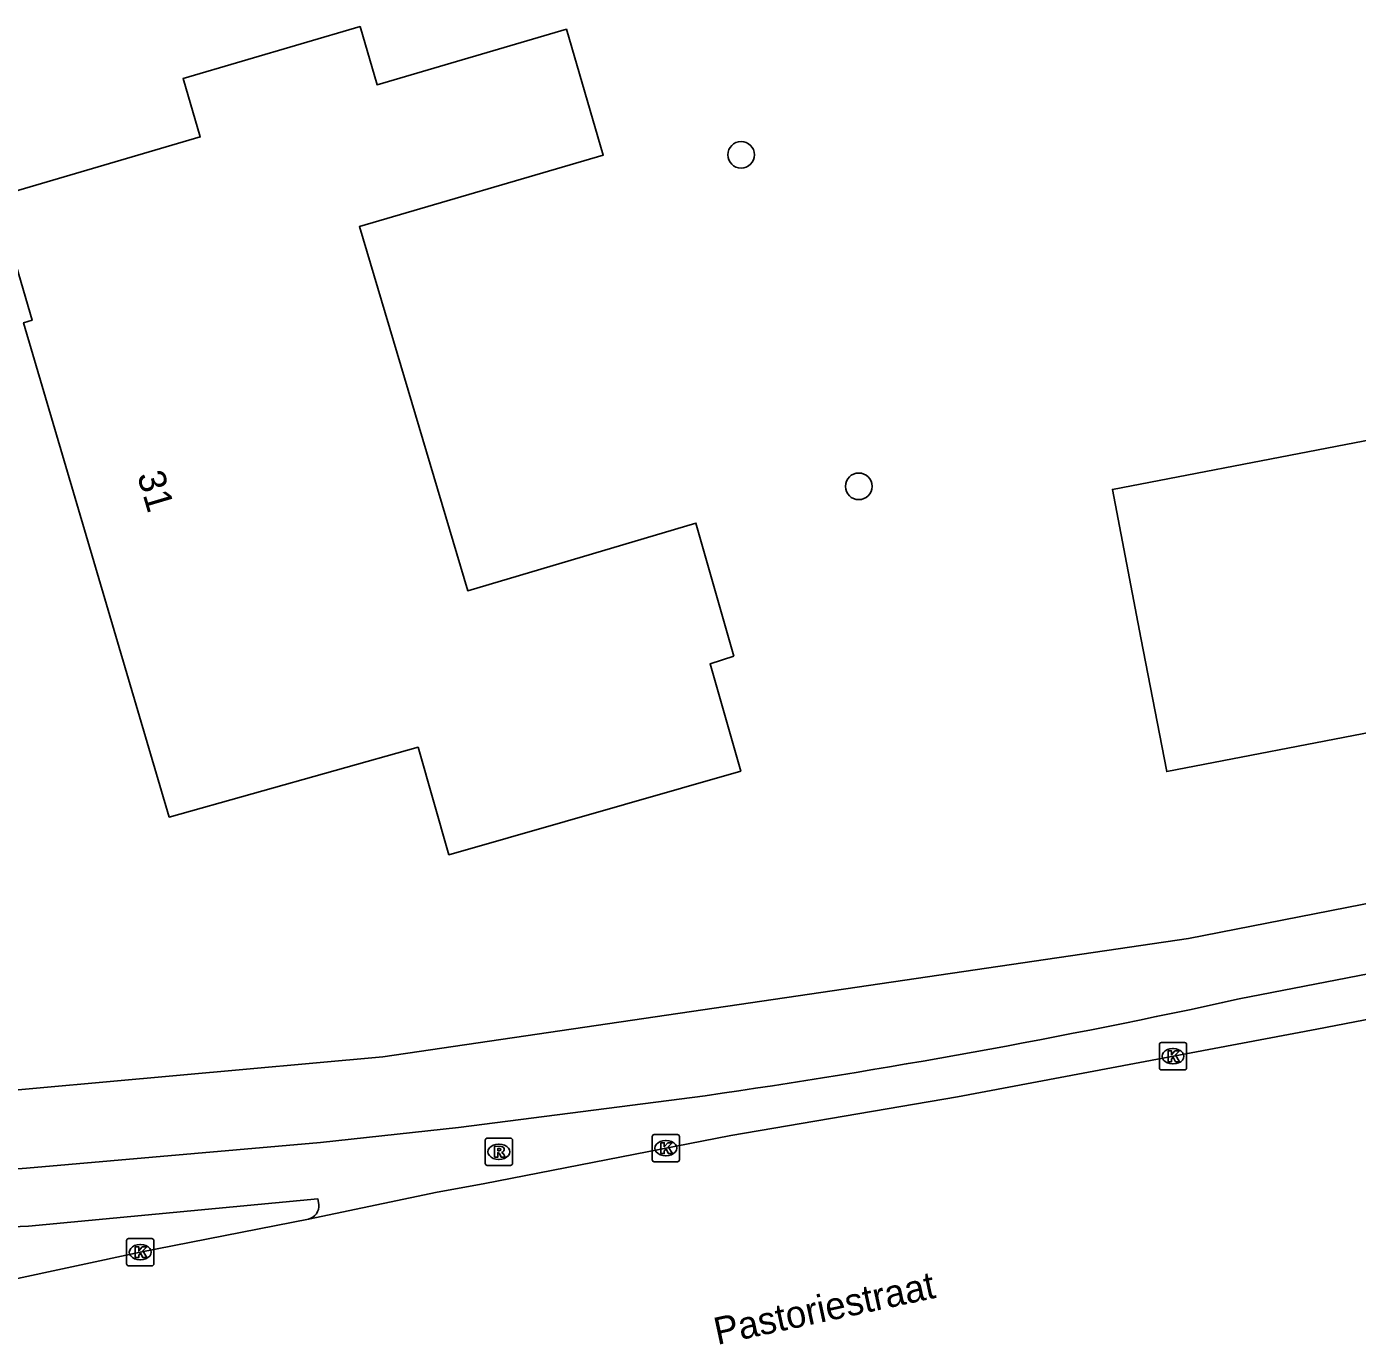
# Model space of a CAD drawing. Extents: x 160026 to 161302, y 384757 to 385701.
# Drawn here: x 160877.67 to 160926.53, y 384863.45 to 384911.82 of the extents above; entities that cross this region are included whole.
import ezdxf

# ---------------------------------------------------------------- set-up
doc = ezdxf.new("R2010")
doc.units = 0
for name, color, linetype in [('IMGEO_Boom', 7, 'Continuous'), ('IMGEO_Fietspad_open', 7, 'Continuous'), ('IMGEO_Kolk', 7, 'Continuous'), ('IMGEO_Muur', 7, 'Continuous'), ('IMGEO_Openbare_ruimte_label', 7, 'Continuous'), ('IMGEO_Pand', 7, 'Continuous'), ('IMGEO_Pand_nummerreeks', 7, 'Continuous'), ('IMGEO_Rijbaan_regionaal_gesloten', 7, 'Continuous'), ('IMGEO_Rioolput', 7, 'Continuous'), ('IMGEO_Voetpad_open', 7, 'Continuous')]:
    doc.layers.add(name, color=color, linetype=linetype)

msp = doc.modelspace()

# ---------------------------------------------------------------- linework, layer by layer
at = {"layer": 'IMGEO_Boom'}
for centre in [(160903.906, 384907.117), (160908.226, 384894.947)]:
    msp.add_circle(centre, 0.489, dxfattribs=at)
at = {"layer": 'IMGEO_Fietspad_open'}
for points in [[(160922.193, 384876.128), (160934.948, 384878.603), (160950.785, 384881.58), (160959.687, 384883.325)], [(160877.675, 384869.917), (160888.46, 384870.862), (160893.525, 384871.407), (160902.59, 384872.575)], [(160871.241, 384867.689), (160873.725, 384867.634), (160877.741, 384867.792), (160888.368, 384868.791), (160888.407, 384868.587)]]:
    msp.add_lwpolyline(points, dxfattribs=at)
for centre, radius, start, end in [((160862.509, 385149.57), 279.88, 278.23357, 282.31285), ((160874.649, 384906.496), 36.704, 262.4771, 274.7285), ((160887.895, 384868.544), 0.514, 283.9972, 4.8075)]:
    msp.add_arc(centre, radius, start, end, dxfattribs=at)
at = {"layer": 'IMGEO_Kolk'}
for p, q in [((160919.336, 384874.526), (160920.188, 384874.526)), ((160919.261, 384873.6), (160919.261, 384874.452)), ((160919.749, 384874.306), (160919.774, 384874.306)), ((160920.262, 384874.452), (160920.262, 384873.6)), ((160919.772, 384873.746), (160919.747, 384873.746)), ((160920.188, 384873.526), (160919.336, 384873.526)), ((160900.717, 384871.152), (160901.569, 384871.152)), ((160900.642, 384870.226), (160900.642, 384871.078)), ((160901.13, 384870.932), (160901.155, 384870.932)), ((160901.643, 384871.078), (160901.643, 384870.226)), ((160901.569, 384870.152), (160900.717, 384870.152)), ((160901.153, 384870.372), (160901.128, 384870.372)), ((160881.345, 384866.406), (160881.345, 384867.258)), ((160881.42, 384867.332), (160882.272, 384867.332)), ((160882.346, 384867.258), (160882.346, 384866.406)), ((160881.833, 384867.112), (160881.858, 384867.112)), ((160882.272, 384866.332), (160881.42, 384866.332)), ((160881.856, 384866.552), (160881.831, 384866.552))]:
    msp.add_line(p, q, dxfattribs=at)
for points in [[(160919.336, 384874.526), (160920.188, 384874.526)], [(160919.261, 384873.6), (160919.261, 384874.452)], [(160919.582, 384874.226), (160919.705, 384874.226), (160919.705, 384874.075), (160919.835, 384874.226), (160919.999, 384874.226), (160919.853, 384874.075), (160920.006, 384873.826), (160919.854, 384873.826), (160919.769, 384873.99), (160919.705, 384873.923), (160919.705, 384873.826), (160919.582, 384873.826), (160919.582, 384874.226)], [(160920.262, 384874.452), (160920.262, 384873.6)], [(160920.188, 384873.526), (160919.336, 384873.526)], [(160900.717, 384871.152), (160901.569, 384871.152)], [(160900.642, 384870.226), (160900.642, 384871.078)], [(160900.963, 384870.852), (160901.086, 384870.852), (160901.086, 384870.701), (160901.216, 384870.852), (160901.38, 384870.852), (160901.234, 384870.701), (160901.387, 384870.452), (160901.235, 384870.452), (160901.15, 384870.616), (160901.086, 384870.549), (160901.086, 384870.452), (160900.963, 384870.452), (160900.963, 384870.852)], [(160901.643, 384871.078), (160901.643, 384870.226)], [(160901.569, 384870.152), (160900.717, 384870.152)], [(160881.345, 384866.406), (160881.345, 384867.258)], [(160881.42, 384867.332), (160882.272, 384867.332)], [(160882.346, 384867.258), (160882.346, 384866.406)], [(160881.666, 384867.032), (160881.789, 384867.032), (160881.789, 384866.881), (160881.919, 384867.032), (160882.083, 384867.032), (160881.937, 384866.881), (160882.09, 384866.632), (160881.938, 384866.632), (160881.853, 384866.796), (160881.789, 384866.729), (160881.789, 384866.632), (160881.666, 384866.632), (160881.666, 384867.032)], [(160882.272, 384866.332), (160881.42, 384866.332)]]:
    msp.add_lwpolyline(points, dxfattribs=at)
for centre, start, end in [((160919.338, 384874.45), 91.552, 178.448), ((160919.338, 384874.45), 91.552, 178.448), ((160920.186, 384874.45), 1.552, 88.448), ((160920.186, 384874.45), 1.552, 88.448), ((160919.338, 384873.602), 181.552, 268.448), ((160919.338, 384873.602), 181.552, 268.448), ((160920.186, 384873.602), 271.552, 358.448), ((160920.186, 384873.602), 271.552, 358.448), ((160900.719, 384871.076), 91.552, 178.448), ((160900.719, 384871.076), 91.552, 178.448), ((160901.567, 384871.076), 1.552, 88.448), ((160901.567, 384871.076), 1.552, 88.448), ((160900.719, 384870.228), 181.552, 268.448), ((160900.719, 384870.228), 181.552, 268.448), ((160901.567, 384870.228), 271.552, 358.448), ((160901.567, 384870.228), 271.552, 358.448), ((160881.422, 384867.256), 91.552, 178.448), ((160881.422, 384867.256), 91.552, 178.448), ((160882.27, 384867.256), 1.552, 88.448), ((160882.27, 384867.256), 1.552, 88.448), ((160881.422, 384866.408), 181.552, 268.448), ((160881.422, 384866.408), 181.552, 268.448), ((160882.27, 384866.408), 271.552, 358.448), ((160882.27, 384866.408), 271.552, 358.448)]:
    msp.add_arc(centre, 0.0765, start, end, dxfattribs=at)
for centre, major_axis, ratio, start_param, end_param in [((160919.748, 384874.026), (-0.387, 0.002), 0.722429, 4.712389, 7.853982), ((160919.773, 384874.026), (-0.39, 0.002), 0.717154, 1.570796, 4.712389), ((160901.129, 384870.652), (-0.387, 0.002), 0.722429, 4.712389, 7.853982), ((160901.154, 384870.652), (-0.39, 0.002), 0.717154, 1.570796, 4.712389), ((160881.832, 384866.832), (-0.387, 0.002), 0.722429, 4.712389, 7.853982), ((160881.857, 384866.832), (-0.39, 0.002), 0.717154, 1.570796, 4.712389)]:
    msp.add_ellipse(centre, major_axis=major_axis, ratio=ratio, start_param=start_param, end_param=end_param, dxfattribs=at)
at = {"layer": 'IMGEO_Muur'}
msp.add_lwpolyline([(160875.589, 384872.639), (160890.756, 384874.009), (160920.33, 384878.353)], dxfattribs=at)
at = {"layer": 'IMGEO_Pand'}
for points in [[(160903.645, 384888.711), (160902.764, 384888.433), (160903.894, 384884.491), (160893.18, 384881.42), (160892.047, 384885.37), (160882.912, 384882.805), (160877.565, 384900.952), (160877.877, 384901.043), (160876.549, 384905.571), (160884.052, 384907.771), (160883.422, 384909.918), (160889.918, 384911.823), (160890.544, 384909.688), (160897.491, 384911.725), (160898.845, 384907.106), (160889.895, 384904.482), (160893.87, 384891.117), (160902.246, 384893.596), (160903.645, 384888.711)], [(160956.879, 384902.423), (160957.93, 384896.977), (160958.877, 384892.067), (160919.533, 384884.476), (160918.586, 384889.386), (160917.535, 384894.832), (160956.879, 384902.423)]]:
    msp.add_lwpolyline(points, dxfattribs=at)
at = {"layer": 'IMGEO_Rijbaan_regionaal_gesloten'}
for points in [[(160967.432, 384883.268), (160963.32, 384882.446), (160949.226, 384879.669), (160935.511, 384877.044), (160925.045, 384875.021), (160911.849, 384872.536), (160903.532, 384871.117), (160894.436, 384869.345), (160892.749, 384869.036), (160888.019, 384868.045)], [(160888.019, 384868.045), (160881.846, 384866.831), (160872.141, 384864.759)]]:
    msp.add_lwpolyline(points, dxfattribs=at)
at = {"layer": 'IMGEO_Rioolput'}
for p, q in [((160894.512, 384870.093), (160894.512, 384870.945)), ((160894.587, 384871.019), (160895.439, 384871.019)), ((160895, 384870.799), (160895.025, 384870.799)), ((160895.513, 384870.945), (160895.513, 384870.093)), ((160895.023, 384870.239), (160894.998, 384870.239)), ((160895.439, 384870.019), (160894.587, 384870.019))]:
    msp.add_line(p, q, dxfattribs=at)
for points in [[(160894.512, 384870.093), (160894.512, 384870.945)], [(160894.587, 384871.019), (160895.439, 384871.019)], [(160895.101, 384870.717), (160894.849, 384870.719), (160894.849, 384870.319)], [(160895.027, 384870.638), (160894.973, 384870.638), (160894.973, 384870.557)], [(160895.513, 384870.945), (160895.513, 384870.093)], [(160894.849, 384870.319), (160894.973, 384870.319), (160894.973, 384870.481), (160894.984, 384870.481)], [(160894.973, 384870.557), (160895.025, 384870.557)], [(160895.031, 384870.452), (160895.102, 384870.319), (160895.242, 384870.319), (160895.177, 384870.445)], [(160895.439, 384870.019), (160894.587, 384870.019)]]:
    msp.add_lwpolyline(points, dxfattribs=at)
for centre, radius, start, end in [((160894.589, 384870.943), 0.0765, 91.552, 178.448), ((160894.589, 384870.943), 0.0765, 91.552, 178.448), ((160895.033, 384870.542), 0.0964, 77.0061, 93.1865), ((160895.047, 384870.599), 0.0378, 276.6634, 79.6772), ((160895.1, 384870.607), 0.109, 350.3612, 89.416), ((160895.437, 384870.943), 0.0765, 1.552, 88.448), ((160895.437, 384870.943), 0.0765, 1.552, 88.448), ((160894.983, 384870.428), 0.0533, 26.0293, 88.6989), ((160895.009, 384870.746), 0.19, 274.7715, 282.9687), ((160895.098, 384870.607), 0.112, 277.5842, 350.9817), ((160895.082, 384870.392), 0.108, 29.5134, 73.7905), ((160894.589, 384870.095), 0.0765, 181.552, 268.448), ((160894.589, 384870.095), 0.0765, 181.552, 268.448), ((160895.437, 384870.095), 0.0765, 271.552, 358.448), ((160895.437, 384870.095), 0.0765, 271.552, 358.448)]:
    msp.add_arc(centre, radius, start, end, dxfattribs=at)
for centre, major_axis, ratio, start_param, end_param in [((160894.999, 384870.519), (-0.387, 0.002), 0.722429, 4.712389, 7.853982), ((160895.024, 384870.519), (-0.39, 0.002), 0.717154, 1.570796, 4.712389)]:
    msp.add_ellipse(centre, major_axis=major_axis, ratio=ratio, start_param=start_param, end_param=end_param, dxfattribs=at)
at = {"layer": 'IMGEO_Voetpad_open'}
msp.add_lwpolyline([(160875.589, 384872.639), (160890.756, 384874.009), (160920.33, 384878.353), (160959.154, 384885.944)], dxfattribs=at)

# ---------------------------------------------------------------- texts
at = {"layer": 'IMGEO_Openbare_ruimte_label'}
msp.add_text('Pastoriestraat', height=1, rotation=12.1868, dxfattribs=at).set_placement((160903.03, 384863.425))
at = {"layer": 'IMGEO_Pand_nummerreeks'}
msp.add_text('31', height=1, rotation=286.4184, dxfattribs=at).set_placement((160881.725, 384895.357))

doc.saveas('drawing.dxf')
